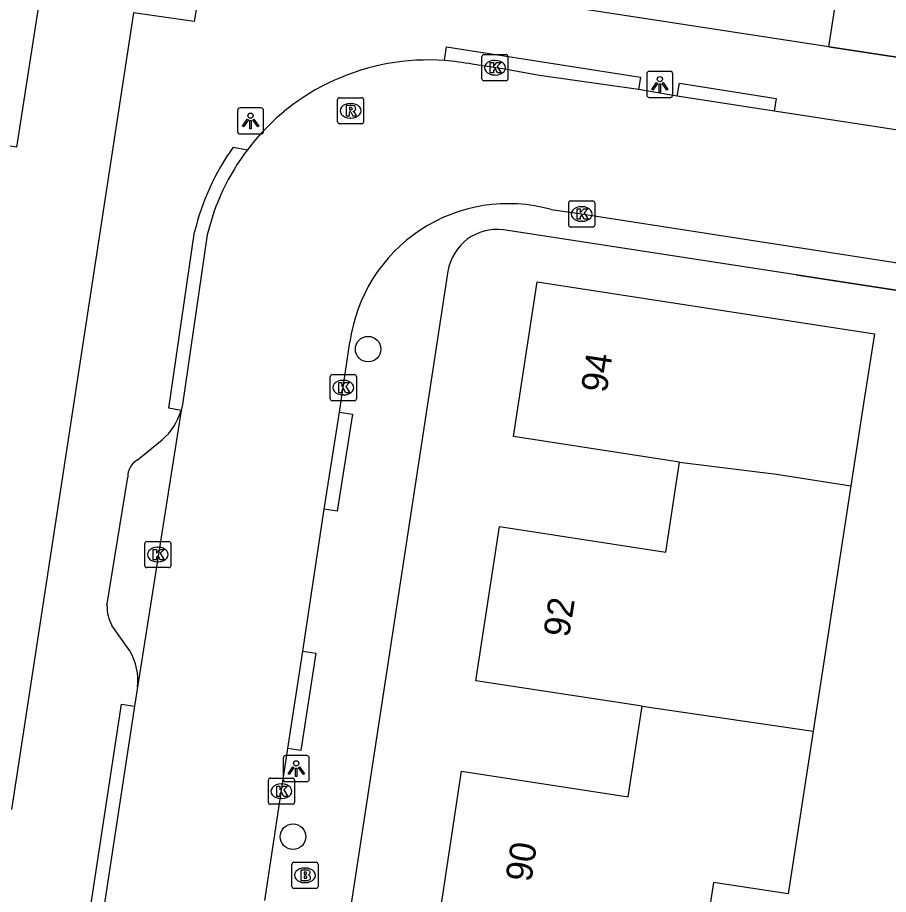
# Model space of a CAD drawing. Extents: x 161486 to 162249, y 379484 to 380829.
# Drawn here: x 161938.82 to 161972.19, y 380708 to 380741.61 of the extents above; entities that cross this region are included whole.
import ezdxf

# ---------------------------------------------------------------- set-up
doc = ezdxf.new("R2010")
doc.units = 0
for name, color, linetype in [('IMGEO_Boom', 7, 'Continuous'), ('IMGEO_Brandkraan', 7, 'Continuous'), ('IMGEO_Kolk', 7, 'Continuous'), ('IMGEO_Lichtpunt', 7, 'Continuous'), ('IMGEO_Muur', 7, 'Continuous'), ('IMGEO_Pand', 7, 'Continuous'), ('IMGEO_Pand_nummerreeks', 7, 'Continuous'), ('IMGEO_Rijbaan_lokaal_open', 7, 'Continuous'), ('IMGEO_Rioolput', 7, 'Continuous'), ('IMGEO_Voetpad_open', 7, 'Continuous')]:
    doc.layers.add(name, color=color, linetype=linetype)

msp = doc.modelspace()

# ---------------------------------------------------------------- linework, layer by layer
at = {"layer": 'IMGEO_Boom'}
for centre in [(161952.251, 380728.904), (161949.373, 380710.215)]:
    msp.add_circle(centre, 0.489, dxfattribs=at)
at = {"layer": 'IMGEO_Brandkraan'}
for p, q in [((161949.405, 380709.234), (161950.257, 380709.234)), ((161949.33, 380708.308), (161949.33, 380709.16)), ((161949.818, 380709.014), (161949.843, 380709.014)), ((161950.331, 380709.16), (161950.331, 380708.308)), ((161950.257, 380708.234), (161949.405, 380708.234)), ((161949.841, 380708.454), (161949.816, 380708.454))]:
    msp.add_line(p, q, dxfattribs=at)
for points in [[(161949.405, 380709.234), (161950.257, 380709.234)], [(161949.33, 380708.308), (161949.33, 380709.16)], [(161949.678, 380708.934), (161949.678, 380708.534), (161949.891, 380708.534)], [(161949.909, 380708.934), (161949.678, 380708.934)], [(161950.331, 380709.16), (161950.331, 380708.308)], [(161949.857, 380708.853), (161949.803, 380708.853), (161949.803, 380708.777)], [(161949.803, 380708.777), (161949.856, 380708.777)], [(161949.865, 380708.701), (161949.803, 380708.701), (161949.803, 380708.62)], [(161949.803, 380708.62), (161949.865, 380708.62)], [(161950.257, 380708.234), (161949.405, 380708.234)]]:
    msp.add_lwpolyline(points, dxfattribs=at)
for centre, radius, start, end in [((161949.407, 380709.158), 0.0765, 91.552, 178.448), ((161949.407, 380709.158), 0.0765, 91.552, 178.448), ((161950.255, 380709.158), 0.0765, 1.552, 88.448), ((161950.255, 380709.158), 0.0765, 1.552, 88.448), ((161949.913, 380708.789), 0.145, 59.4692, 91.5367), ((161949.938, 380708.836), 0.0922, 285.5137, 58.1501), ((161949.858, 380708.815), 0.0379, 267.8285, 90.9355), ((161949.866, 380708.66), 0.0404, 269.8759, 90.5077), ((161949.897, 380708.785), 0.251, 268.6676, 293.5347), ((161949.943, 380708.644), 0.105, 301.3115, 78.989), ((161949.407, 380708.31), 0.0765, 181.552, 268.448), ((161949.407, 380708.31), 0.0765, 181.552, 268.448), ((161950.255, 380708.31), 0.0765, 271.552, 358.448), ((161950.255, 380708.31), 0.0765, 271.552, 358.448)]:
    msp.add_arc(centre, radius, start, end, dxfattribs=at)
for centre, major_axis, ratio, start_param, end_param in [((161949.817, 380708.734), (-0.387, 0.002), 0.722429, 4.712389, 7.853982), ((161949.842, 380708.734), (-0.39, 0.002), 0.717154, 1.570796, 4.712389)]:
    msp.add_ellipse(centre, major_axis=major_axis, ratio=ratio, start_param=start_param, end_param=end_param, dxfattribs=at)
at = {"layer": 'IMGEO_Kolk'}
for p, q in [((161956.685, 380740.19), (161957.537, 380740.19)), ((161956.61, 380739.264), (161956.61, 380740.116)), ((161957.098, 380739.97), (161957.123, 380739.97)), ((161957.611, 380740.116), (161957.611, 380739.264)), ((161957.537, 380739.19), (161956.685, 380739.19)), ((161957.121, 380739.41), (161957.096, 380739.41)), ((161959.937, 380733.657), (161959.937, 380734.509)), ((161960.012, 380734.583), (161960.864, 380734.583)), ((161960.938, 380734.509), (161960.938, 380733.657)), ((161960.425, 380734.363), (161960.45, 380734.363)), ((161960.448, 380733.803), (161960.423, 380733.803)), ((161960.864, 380733.583), (161960.012, 380733.583)), ((161950.802, 380727.001), (161950.802, 380727.853)), ((161950.877, 380727.927), (161951.729, 380727.927)), ((161951.803, 380727.853), (161951.803, 380727.001)), ((161951.29, 380727.707), (161951.315, 380727.707)), ((161951.313, 380727.147), (161951.288, 380727.147)), ((161951.729, 380726.927), (161950.877, 380726.927)), ((161943.691, 380720.601), (161943.691, 380721.453)), ((161943.766, 380721.527), (161944.618, 380721.527)), ((161944.692, 380721.453), (161944.692, 380720.601)), ((161944.179, 380721.307), (161944.204, 380721.307)), ((161944.202, 380720.747), (161944.177, 380720.747)), ((161944.618, 380720.527), (161943.766, 380720.527)), ((161948.429, 380711.531), (161948.429, 380712.383)), ((161948.504, 380712.457), (161949.356, 380712.457)), ((161949.43, 380712.383), (161949.43, 380711.531)), ((161948.917, 380712.237), (161948.942, 380712.237)), ((161948.94, 380711.677), (161948.915, 380711.677)), ((161949.356, 380711.457), (161948.504, 380711.457))]:
    msp.add_line(p, q, dxfattribs=at)
for points in [[(161956.685, 380740.19), (161957.537, 380740.19)], [(161956.61, 380739.264), (161956.61, 380740.116)], [(161956.931, 380739.89), (161957.054, 380739.89), (161957.054, 380739.739), (161957.184, 380739.89), (161957.348, 380739.89), (161957.202, 380739.739), (161957.355, 380739.49), (161957.203, 380739.49), (161957.118, 380739.654), (161957.054, 380739.587), (161957.054, 380739.49), (161956.931, 380739.49), (161956.931, 380739.89)], [(161957.611, 380740.116), (161957.611, 380739.264)], [(161957.537, 380739.19), (161956.685, 380739.19)], [(161959.937, 380733.657), (161959.937, 380734.509)], [(161960.012, 380734.583), (161960.864, 380734.583)], [(161960.938, 380734.509), (161960.938, 380733.657)], [(161960.258, 380734.283), (161960.381, 380734.283), (161960.381, 380734.132), (161960.511, 380734.283), (161960.675, 380734.283), (161960.529, 380734.132), (161960.682, 380733.883), (161960.53, 380733.883), (161960.445, 380734.047), (161960.381, 380733.98), (161960.381, 380733.883), (161960.258, 380733.883), (161960.258, 380734.283)], [(161960.864, 380733.583), (161960.012, 380733.583)], [(161950.802, 380727.001), (161950.802, 380727.853)], [(161950.877, 380727.927), (161951.729, 380727.927)], [(161951.803, 380727.853), (161951.803, 380727.001)], [(161951.123, 380727.627), (161951.246, 380727.627), (161951.246, 380727.476), (161951.376, 380727.627), (161951.54, 380727.627), (161951.394, 380727.476), (161951.547, 380727.227), (161951.395, 380727.227), (161951.31, 380727.391), (161951.246, 380727.324), (161951.246, 380727.227), (161951.123, 380727.227), (161951.123, 380727.627)], [(161951.729, 380726.927), (161950.877, 380726.927)], [(161943.691, 380720.601), (161943.691, 380721.453)], [(161943.766, 380721.527), (161944.618, 380721.527)], [(161944.692, 380721.453), (161944.692, 380720.601)], [(161944.012, 380721.227), (161944.135, 380721.227), (161944.135, 380721.076), (161944.265, 380721.227), (161944.429, 380721.227), (161944.283, 380721.076), (161944.436, 380720.827), (161944.284, 380720.827), (161944.199, 380720.991), (161944.135, 380720.924), (161944.135, 380720.827), (161944.012, 380720.827), (161944.012, 380721.227)], [(161944.618, 380720.527), (161943.766, 380720.527)], [(161948.429, 380711.531), (161948.429, 380712.383)], [(161948.504, 380712.457), (161949.356, 380712.457)], [(161949.43, 380712.383), (161949.43, 380711.531)], [(161948.75, 380712.157), (161948.873, 380712.157), (161948.873, 380712.006), (161949.003, 380712.157), (161949.167, 380712.157), (161949.021, 380712.006), (161949.174, 380711.757), (161949.022, 380711.757), (161948.937, 380711.921), (161948.873, 380711.854), (161948.873, 380711.757), (161948.75, 380711.757), (161948.75, 380712.157)], [(161949.356, 380711.457), (161948.504, 380711.457)]]:
    msp.add_lwpolyline(points, dxfattribs=at)
for centre, start, end in [((161956.687, 380740.114), 91.552, 178.448), ((161956.687, 380740.114), 91.552, 178.448), ((161957.535, 380740.114), 1.552, 88.448), ((161957.535, 380740.114), 1.552, 88.448), ((161956.687, 380739.266), 181.552, 268.448), ((161956.687, 380739.266), 181.552, 268.448), ((161957.535, 380739.266), 271.552, 358.448), ((161957.535, 380739.266), 271.552, 358.448), ((161960.014, 380734.507), 91.552, 178.448), ((161960.014, 380734.507), 91.552, 178.448), ((161960.862, 380734.507), 1.552, 88.448), ((161960.862, 380734.507), 1.552, 88.448), ((161960.014, 380733.659), 181.552, 268.448), ((161960.014, 380733.659), 181.552, 268.448), ((161960.862, 380733.659), 271.552, 358.448), ((161960.862, 380733.659), 271.552, 358.448), ((161950.879, 380727.851), 91.552, 178.448), ((161950.879, 380727.851), 91.552, 178.448), ((161951.727, 380727.851), 1.552, 88.448), ((161951.727, 380727.851), 1.552, 88.448), ((161950.879, 380727.003), 181.552, 268.448), ((161950.879, 380727.003), 181.552, 268.448), ((161951.727, 380727.003), 271.552, 358.448), ((161951.727, 380727.003), 271.552, 358.448), ((161943.768, 380721.451), 91.552, 178.448), ((161943.768, 380721.451), 91.552, 178.448), ((161944.616, 380721.451), 1.552, 88.448), ((161944.616, 380721.451), 1.552, 88.448), ((161943.768, 380720.603), 181.552, 268.448), ((161943.768, 380720.603), 181.552, 268.448), ((161944.616, 380720.603), 271.552, 358.448), ((161944.616, 380720.603), 271.552, 358.448), ((161948.506, 380712.381), 91.552, 178.448), ((161948.506, 380712.381), 91.552, 178.448), ((161949.354, 380712.381), 1.552, 88.448), ((161949.354, 380712.381), 1.552, 88.448), ((161948.506, 380711.533), 181.552, 268.448), ((161948.506, 380711.533), 181.552, 268.448), ((161949.354, 380711.533), 271.552, 358.448), ((161949.354, 380711.533), 271.552, 358.448)]:
    msp.add_arc(centre, 0.0765, start, end, dxfattribs=at)
for centre, major_axis, ratio, start_param, end_param in [((161957.097, 380739.69), (-0.387, 0.002), 0.722429, 4.712389, 7.853982), ((161957.122, 380739.69), (-0.39, 0.002), 0.717154, 1.570796, 4.712389), ((161960.424, 380734.083), (-0.387, 0.002), 0.722429, 4.712389, 7.853982), ((161960.449, 380734.083), (-0.39, 0.002), 0.717154, 1.570796, 4.712389), ((161951.289, 380727.427), (-0.387, 0.002), 0.722429, 4.712389, 7.853982), ((161951.314, 380727.427), (-0.39, 0.002), 0.717154, 1.570796, 4.712389), ((161944.178, 380721.027), (-0.387, 0.002), 0.722429, 4.712389, 7.853982), ((161944.203, 380721.027), (-0.39, 0.002), 0.717154, 1.570796, 4.712389), ((161948.916, 380711.957), (-0.387, 0.002), 0.722429, 4.712389, 7.853982), ((161948.941, 380711.957), (-0.39, 0.002), 0.717154, 1.570796, 4.712389)]:
    msp.add_ellipse(centre, major_axis=major_axis, ratio=ratio, start_param=start_param, end_param=end_param, dxfattribs=at)
at = {"layer": 'IMGEO_Lichtpunt'}
for p, q in [((161963.833, 380739.549), (161963.025, 380739.549)), ((161963.833, 380739.549), (161963.025, 380739.549)), ((161962.931, 380739.454), (161962.931, 380738.647)), ((161962.931, 380739.454), (161962.931, 380738.647)), ((161963.927, 380738.647), (161963.927, 380739.454)), ((161963.927, 380738.647), (161963.927, 380739.454)), ((161963.025, 380738.553), (161963.833, 380738.553)), ((161963.025, 380738.553), (161963.833, 380738.553)), ((161948.15, 380738.147), (161947.342, 380738.147)), ((161948.15, 380738.147), (161947.342, 380738.147)), ((161947.248, 380738.052), (161947.248, 380737.245)), ((161947.248, 380738.052), (161947.248, 380737.245)), ((161948.244, 380737.245), (161948.244, 380738.052)), ((161948.244, 380737.245), (161948.244, 380738.052)), ((161947.342, 380737.151), (161948.15, 380737.151)), ((161947.342, 380737.151), (161948.15, 380737.151)), ((161949.899, 380713.322), (161949.091, 380713.322)), ((161949.899, 380713.322), (161949.091, 380713.322)), ((161948.997, 380713.227), (161948.997, 380712.42)), ((161948.997, 380713.227), (161948.997, 380712.42)), ((161949.993, 380712.42), (161949.993, 380713.227)), ((161949.993, 380712.42), (161949.993, 380713.227)), ((161949.091, 380712.326), (161949.899, 380712.326)), ((161949.091, 380712.326), (161949.899, 380712.326))]:
    msp.add_line(p, q, dxfattribs=at)
for points in [[(161963.305, 380739.118), (161963.344, 380739.09), (161963.156, 380738.828), (161963.118, 380738.855), (161963.305, 380739.118)], [(161963.407, 380739.07), (161963.454, 380739.07), (161963.454, 380738.748), (161963.407, 380738.748), (161963.407, 380739.07)], [(161963.517, 380739.09), (161963.555, 380739.117), (161963.742, 380738.855), (161963.703, 380738.827), (161963.517, 380739.09)], [(161947.622, 380737.716), (161947.661, 380737.688), (161947.473, 380737.426), (161947.435, 380737.453), (161947.622, 380737.716)], [(161947.724, 380737.668), (161947.771, 380737.668), (161947.771, 380737.346), (161947.724, 380737.346), (161947.724, 380737.668)], [(161947.834, 380737.688), (161947.872, 380737.715), (161948.059, 380737.453), (161948.02, 380737.425), (161947.834, 380737.688)], [(161949.371, 380712.891), (161949.41, 380712.863), (161949.222, 380712.601), (161949.184, 380712.628), (161949.371, 380712.891)], [(161949.473, 380712.843), (161949.52, 380712.843), (161949.52, 380712.521), (161949.473, 380712.521), (161949.473, 380712.843)], [(161949.583, 380712.863), (161949.621, 380712.89), (161949.808, 380712.628), (161949.769, 380712.6), (161949.583, 380712.863)]]:
    msp.add_lwpolyline(points, dxfattribs=at)
for centre in [(161963.43, 380739.252), (161947.747, 380737.85), (161949.496, 380713.025)]:
    msp.add_circle(centre, 0.0994, dxfattribs=at)
for centre, start, end in [((161963.025, 380739.454), 90, 180), ((161963.025, 380739.454), 90, 180), ((161963.833, 380739.454), 0, 90), ((161963.833, 380739.454), 0, 90), ((161963.025, 380738.647), 180, 270), ((161963.025, 380738.647), 180, 270), ((161963.833, 380738.647), 270, 0), ((161963.833, 380738.647), 270, 360), ((161947.342, 380738.052), 90, 180), ((161947.342, 380738.052), 90, 180), ((161948.15, 380738.052), 0, 90), ((161948.15, 380738.052), 0, 90), ((161947.342, 380737.245), 180, 270), ((161947.342, 380737.245), 180, 270), ((161948.15, 380737.245), 270, 0), ((161948.15, 380737.245), 270, 360), ((161949.091, 380713.227), 90, 180), ((161949.091, 380713.227), 90, 180), ((161949.899, 380713.227), 0, 90), ((161949.899, 380713.227), 0, 90), ((161949.091, 380712.42), 180, 270), ((161949.091, 380712.42), 180, 270), ((161949.899, 380712.42), 270, 0), ((161949.899, 380712.42), 270, 360)]:
    msp.add_arc(centre, 0.0946, start, end, dxfattribs=at)
at = {"layer": 'IMGEO_Muur'}
for points in [[(161969.907, 380740.493), (161983.164, 380738.471)], [(161968.659, 380731.745), (161981.521, 380729.764)]]:
    msp.add_lwpolyline(points, dxfattribs=at)
at = {"layer": 'IMGEO_Pand'}
for points in [[(161969.907, 380740.493), (161970.21, 380742.48), (161968.233, 380742.782), (161968.855, 380746.865), (161960.246, 380748.178), (161959.728, 380748.257), (161959.529, 380748.287)], [(161925.038, 380733.264), (161922.06, 380733.719), (161922.983, 380739.709), (161925.971, 380739.249), (161926.334, 380741.606), (161926.369, 380741.832), (161926.166, 380741.862), (161926.734, 380745.548), (161927.761, 380745.389), (161927.832, 380745.853), (161938.822, 380744.157), (161938.654, 380743.069), (161939.424, 380742.95), (161939.474, 380743.275), (161939.8, 380743.225), (161938.78, 380736.645), (161938.454, 380736.695), (161938.504, 380737.02), (161932.437, 380737.949), (161931.563, 380732.267)], [(161969.907, 380740.493), (161958.651, 380742.21)], [(161964.188, 380724.575), (161957.818, 380725.554), (161958.73, 380731.48), (161971.65, 380729.49), (161971.239, 380726.824), (161970.753, 380723.664)], [(161962.749, 380715.223), (161956.38, 380716.19), (161957.287, 380722.098), (161963.656, 380721.118), (161964.188, 380724.575)], [(161964.188, 380724.575), (161967.899, 380724.104), (161970.753, 380723.664)], [(161970.753, 380723.664), (161969.79, 380717.414), (161969.304, 380714.255)], [(161961.302, 380705.811), (161954.932, 380706.791), (161955.83, 380712.72), (161962.213, 380711.737), (161962.749, 380715.223)], [(161962.749, 380715.223), (161969.304, 380714.255)], [(161969.304, 380714.255), (161968.345, 380708.025), (161965.492, 380708.464), (161965.007, 380705.315)]]:
    msp.add_lwpolyline(points, dxfattribs=at)
at = {"layer": 'IMGEO_Rijbaan_lokaal_open'}
for points in [[(161962.617, 380738.853), (161958.821, 380739.397), (161957.472, 380739.634), (161956.237, 380739.82)], [(161964.1, 380738.605), (161962.617, 380738.853)], [(161967.812, 380738.019), (161964.1, 380738.605)], [(161987.613, 380734.977), (161984.458, 380735.473), (161967.812, 380738.019)], [(161959.267, 380734.253), (161960.434, 380734.084), (161981.182, 380730.869), (161981.502, 380730.873)], [(161946.089, 380733.283), (161945.135, 380726.778), (161945.082, 380726.553)], [(161951.16, 380726.486), (161951.552, 380729.165)], [(161945.082, 380726.553), (161943.407, 380715.95)], [(161950.566, 380722.765), (161951.16, 380726.486)], [(161949.75, 380717.326), (161950.566, 380722.765)], [(161949.178, 380713.594), (161949.75, 380717.326)], [(161943.407, 380715.95), (161943.296, 380715.222)], [(161943.296, 380715.222), (161940.897, 380699.445)], [(161948.294, 380707.766), (161949.178, 380713.594)]]:
    msp.add_lwpolyline(points, dxfattribs=at)
for centre, radius, start, end in [((161954.549, 380731.293), 8.693, 85.8378, 142.8237), ((161954.567, 380731.454), 8.531, 78.7112, 85.8795), ((161954.552, 380731.297), 8.693, 142.8511, 166.7906), ((161957.623, 380728.353), 6.125, 74.431, 172.3783)]:
    msp.add_arc(centre, radius, start, end, dxfattribs=at)
at = {"layer": 'IMGEO_Rioolput'}
for p, q in [((161951.152, 380738.54), (161952.004, 380738.54)), ((161951.077, 380737.614), (161951.077, 380738.466)), ((161951.565, 380738.32), (161951.59, 380738.32)), ((161952.078, 380738.466), (161952.078, 380737.614)), ((161952.004, 380737.54), (161951.152, 380737.54)), ((161951.588, 380737.76), (161951.563, 380737.76))]:
    msp.add_line(p, q, dxfattribs=at)
for points in [[(161951.152, 380738.54), (161952.004, 380738.54)], [(161951.077, 380737.614), (161951.077, 380738.466)], [(161951.666, 380738.238), (161951.414, 380738.24), (161951.414, 380737.84)], [(161951.592, 380738.159), (161951.538, 380738.159), (161951.538, 380738.078)], [(161952.078, 380738.466), (161952.078, 380737.614)], [(161951.414, 380737.84), (161951.538, 380737.84), (161951.538, 380738.002), (161951.549, 380738.002)], [(161951.538, 380738.078), (161951.59, 380738.078)], [(161951.596, 380737.973), (161951.667, 380737.84), (161951.807, 380737.84), (161951.742, 380737.966)], [(161952.004, 380737.54), (161951.152, 380737.54)]]:
    msp.add_lwpolyline(points, dxfattribs=at)
for centre, radius, start, end in [((161951.154, 380738.464), 0.0765, 91.552, 178.448), ((161951.154, 380738.464), 0.0765, 91.552, 178.448), ((161952.002, 380738.464), 0.0765, 1.552, 88.448), ((161952.002, 380738.464), 0.0765, 1.552, 88.448), ((161951.598, 380738.063), 0.0964, 77.0061, 93.1865), ((161951.612, 380738.12), 0.0378, 276.6634, 79.6772), ((161951.665, 380738.128), 0.109, 350.3612, 89.416), ((161951.548, 380737.949), 0.0533, 26.0293, 88.6989), ((161951.574, 380738.267), 0.19, 274.7715, 282.9687), ((161951.663, 380738.128), 0.112, 277.5842, 350.9817), ((161951.647, 380737.913), 0.108, 29.5134, 73.7905), ((161951.154, 380737.616), 0.0765, 181.552, 268.448), ((161951.154, 380737.616), 0.0765, 181.552, 268.448), ((161952.002, 380737.616), 0.0765, 271.552, 358.448), ((161952.002, 380737.616), 0.0765, 271.552, 358.448)]:
    msp.add_arc(centre, radius, start, end, dxfattribs=at)
for centre, major_axis, ratio, start_param, end_param in [((161951.564, 380738.04), (-0.387, 0.002), 0.722429, 4.712389, 7.853982), ((161951.589, 380738.04), (-0.39, 0.002), 0.717154, 1.570796, 4.712389)]:
    msp.add_ellipse(centre, major_axis=major_axis, ratio=ratio, start_param=start_param, end_param=end_param, dxfattribs=at)
at = {"layer": 'IMGEO_Voetpad_open'}
for points in [[(161955.926, 380742.626), (161955.778, 380742.035), (161945.932, 380743.53), (161945.58, 380741.467), (161943.256, 380741.795), (161938.583, 380711.252)], [(161955.18, 380739.963), (161955.26, 380740.486), (161962.69, 380739.328), (161962.617, 380738.853)], [(161983.164, 380738.471), (161969.907, 380740.493)], [(161964.1, 380738.605), (161964.177, 380739.098), (161967.889, 380738.512), (161967.812, 380738.019)], [(161947.073, 380736.642), (161947.623, 380736.546)], [(161993.02, 380723.007), (161992.867, 380723.03), (161992.821, 380722.728), (161984.494, 380724.06), (161985.301, 380729.182), (161981.521, 380729.764), (161968.659, 380731.745), (161957.44, 380733.472)], [(161945.082, 380726.553), (161944.608, 380726.634), (161945.602, 380733.397)], [(161955.311, 380731.889), (161949.611, 380694.604), (161942.94, 380651.025), (161940.472, 380634.904), (161938.44, 380621.627)], [(161951.16, 380726.486), (161951.653, 380726.408), (161951.059, 380722.687), (161950.566, 380722.765)], [(161943.405, 380724.647), (161944.353, 380725.42)], [(161942.244, 380719.065), (161943.037, 380723.994)], [(161943.12, 380717.335), (161942.433, 380718.314)], [(161949.75, 380717.326), (161950.244, 380717.251), (161949.672, 380713.519), (161949.178, 380713.594)], [(161940.897, 380699.445), (161940.403, 380699.52), (161942.802, 380715.297), (161943.296, 380715.222)]]:
    msp.add_lwpolyline(points, dxfattribs=at)
for centre, radius, start, end in [((161954.57, 380731.288), 9.212, 144.4649, 166.7643), ((161957.183, 380731.594), 1.895, 82.2054, 171.0593), ((161942.835, 380727.198), 2.338, 310.4925, 343.991), ((161943.783, 380724.004), 0.746, 120.441, 180.7519), ((161943.685, 380719.028), 1.441, 178.5398, 209.7122), ((161941.226, 380716.22), 2.198, 352.9374, 30.4769)]:
    msp.add_arc(centre, radius, start, end, dxfattribs=at)

# ---------------------------------------------------------------- texts
at = {"layer": 'IMGEO_Pand_nummerreeks'}
for s, rotation, p in [('94', 81.2511, (161961.389, 380727.201)), ('92', 81.2721, (161959.95, 380717.826)), ('90', 81.3875, (161958.5, 380708.45))]:
    msp.add_text(s, height=1, rotation=rotation, dxfattribs=at).set_placement(p)

doc.saveas('drawing.dxf')
